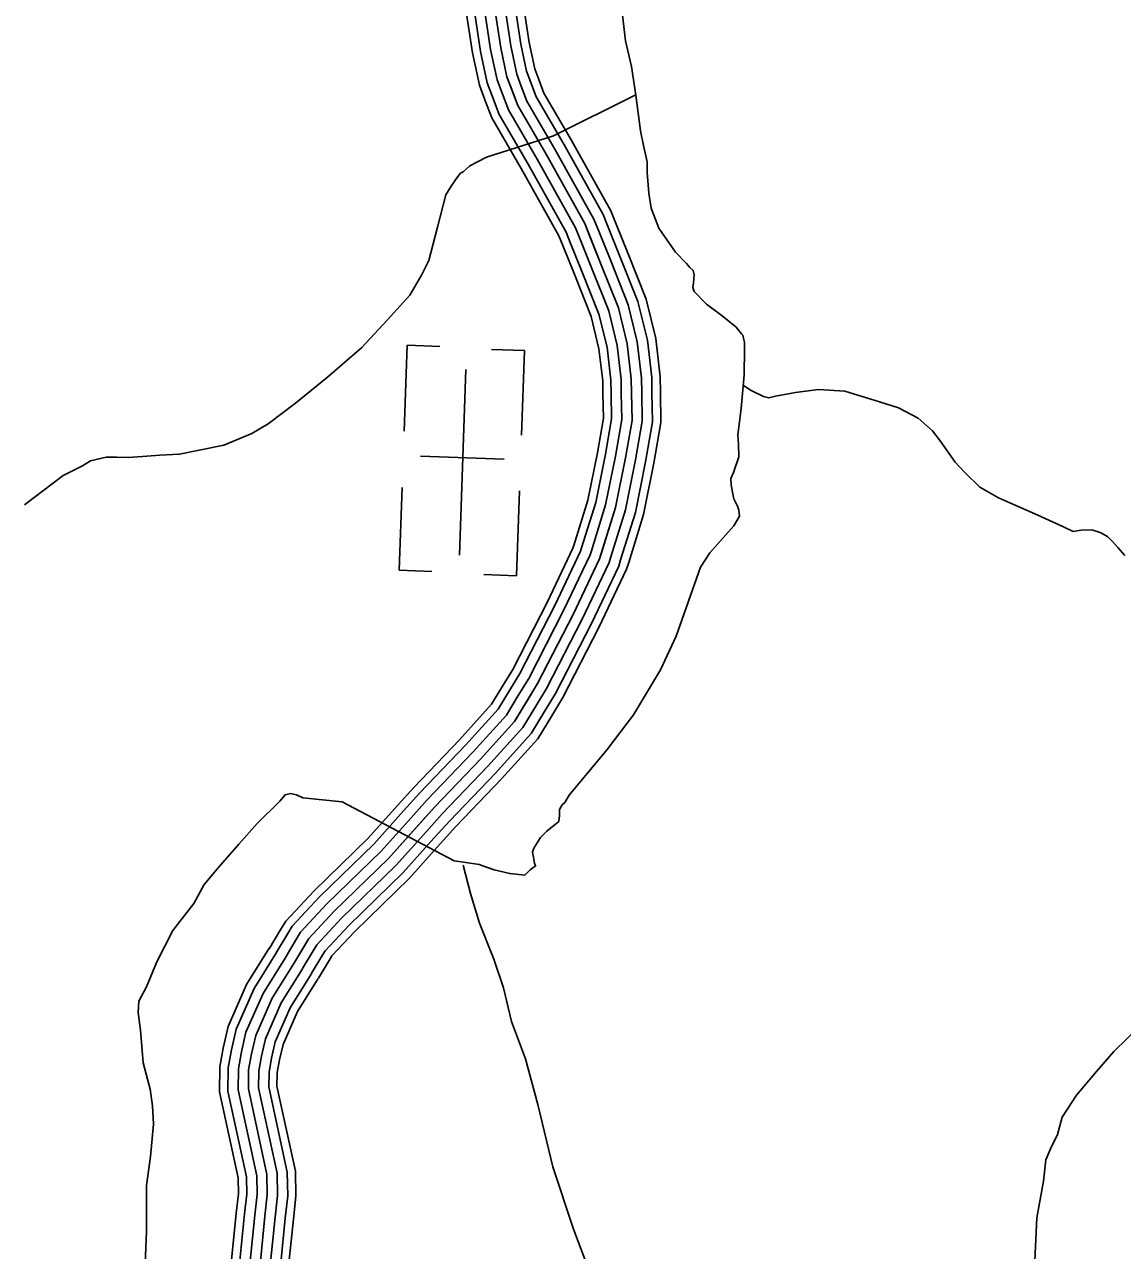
# Model space of a CAD drawing. Extents: x 1551132 to 1791609, y 378168 to 563823.
# Drawn here: x 1604038 to 1607368, y 407426 to 411145 of the extents above; entities that cross this region are included whole.
import ezdxf

# ---------------------------------------------------------------- set-up
doc = ezdxf.new("R2010")
doc.units = 0
for name, color, linetype in [('DESIGN - TRANSPORTATION - Text', 7, 'Continuous'), ('DESIGN - UTILITIES - Cable (Underground) with Text', 7, 'Continuous'), ('SURVEY - CONTOURS - Index with Text', 7, 'Continuous')]:
    doc.layers.add(name, color=color, linetype=linetype)

msp = doc.modelspace()

# ---------------------------------------------------------------- linework, layer by layer
at = {"layer": 'DESIGN - TRANSPORTATION - Text'}
for points in [[(1605842.735, 411252.123), (1605860.301, 411095.569), (1605879.075, 411017.134), (1605891.733, 410930.782), (1605906.041, 410822.371), (1605915.349, 410778.144), (1605926.566, 410727.876), (1605926.074, 410695.826), (1605931.107, 410633.641), (1605938.382, 410587.439), (1605951.848, 410553.172), (1605961.431, 410526.979), (1606012.272, 410454.061), (1606045.721, 410419.477), (1606055.521, 410407.31), (1606065.387, 410399.143), (1606069.171, 410385.059), (1606066.796, 410361.05), (1606064.587, 410347.058), (1606068.395, 410334.974), (1606105.77, 410296.332), (1606153.202, 410261.531), (1606196.642, 410226.805), (1606212.317, 410206.521), (1606216.25, 410202.454), (1606221.9, 410180.329), (1606221.592, 410160.295), (1606220.383, 410082.176), (1606210.809, 409980.132), (1606201.575, 409900.13), (1606203.142, 409872.062), (1606204.55, 409833.97), (1606187.826, 409786.143), (1606179.551, 409768.235), (1606181.234, 409748.176), (1606184.892, 409726.075), (1606188.584, 409705.983), (1606200.225, 409683.766), (1606204.042, 409671.682), (1606205.759, 409653.623), (1606189.309, 409623.823), (1606116.261, 409542.045)], [(1605891.625, 410931.523), (1605642.122, 410807.487), (1605439.244, 410742.501), (1605388.112, 410715.734), (1605368.595, 410697.509), (1605360.537, 410693.625), (1605352.387, 410683.733), (1605331.938, 410653.999), (1605315.555, 410628.207), (1605290.055, 410530.421), (1605264.498, 410428.626), (1605241.832, 410384.9), (1605206.899, 410323.332), (1605137.784, 410248.263), (1605060.544, 410165.303), (1604957.205, 410074.734), (1604860.049, 409996.09), (1604777.134, 409933.263), (1604726.71, 409903.987), (1604642.229, 409869.228), (1604507.873, 409841.252), (1604447.866, 409838.169), (1604395.851, 409834.969), (1604351.827, 409831.644), (1604317.853, 409832.169), (1604285.887, 409832.66), (1604237.738, 409821.385), (1604213.514, 409805.734), (1604155.098, 409776.584), (1604037.801, 409688.231)], [(1606218.233, 410049.8), (1606241.783, 410034.825), (1606279.465, 410016.208), (1606295.39, 410011.958), (1606315.465, 410017.658), (1606375.605, 410028.75), (1606445.695, 410037.684), (1606525.568, 410032.442), (1606631.007, 410000.749), (1606688.681, 409981.832), (1606748.163, 409950.856), (1606791.537, 409912.114), (1606815.044, 409881.696), (1606860.018, 409816.886), (1606889.526, 409786.369), (1606934.8, 409741.593), (1606992.257, 409708.642), (1607111.379, 409656.716), (1607188.786, 409621.456), (1607218.543, 409606.964), (1607242.584, 409610.606), (1607274.583, 409612.115), (1607300.441, 409603.698), (1607322.232, 409591.339), (1607337.999, 409577.072), (1607353.707, 409558.797), (1607375.314, 409534.413)], [(1606116.261, 409542.045), (1606087.603, 409498.402), (1606014.413, 409289.155), (1605966.872, 409187.711), (1605917.64, 409106.317), (1605884.799, 409050.724), (1605805.226, 408945.763), (1605689.153, 408807.309), (1605676.829, 408785.458), (1605668.712, 408777.567), (1605660.496, 408763.666), (1605660.371, 408755.658), (1605660.221, 408745.641), (1605657.946, 408727.64), (1605621.505, 408698.156), (1605603.214, 408678.397), (1605592.972, 408662.53), (1605582.739, 408646.663), (1605578.556, 408634.704), (1605580.398, 408624.654), (1605584.022, 408600.554), (1605587.897, 408592.478), (1605571.723, 408580.711), (1605555.49, 408564.928), (1605509.591, 408569.653), (1605461.784, 408580.403), (1605422.035, 408595.045), (1605417.751, 408596.912)], [(1605417.751, 408596.912), (1605340.436, 408607.82), (1605000.986, 408786.533), (1604881.772, 408799.45), (1604862.231, 408807.975), (1604844.315, 408812.259), (1604828.265, 408808.5), (1604811.966, 408788.716), (1604742.976, 408721.656), (1604688.027, 408658.388), (1604624.97, 408587.236), (1604582.196, 408535.801), (1604551.322, 408478.175), (1604488.106, 408397.006), (1604438.666, 408301.595), (1604407.508, 408225.943), (1604384.85, 408182.208), (1604382.325, 408148.191), (1604389.475, 408093.981), (1604397.95, 407995.67), (1604418.691, 407915.201), (1604425.907, 407865), (1604429.041, 407808.849), (1604419.524, 407710.821), (1604408.174, 407622.835), (1604408.033, 407484.59), (1604401.741, 407336.42)], [(1605368.352, 408595.362), (1605390.694, 408509.209), (1605417.276, 408418.632), (1605461.567, 408309.746), (1605490.208, 408223.152), (1605514.599, 408120.591), (1605556.831, 408007.73), (1605594.655, 407868.893), (1605639.696, 407679.854), (1605702.727, 407490.541), (1605758.418, 407343.412), (1605796.925, 407248.651), (1605830.182, 407202.05), (1605843.582, 407163.774), (1605856.882, 407119.49), (1605877.656, 407041.029), (1605906.78, 406856.241), (1605915.372, 406765.947)], [(1607421.187, 408107.125), (1607342.048, 408030.206), (1607289.132, 407968.913), (1607228.067, 407897.728), (1607185.051, 407830.268), (1607170.26, 407778.4), (1607149.594, 407734.64), (1607135.077, 407700.806), (1607128.094, 407636.796), (1607108.369, 407524.901), (1607102.361, 407394.756), (1607095.378, 407330.746), (1607087.895, 407234.685), (1607079.42, 407074.531), (1607063.32, 406938.527), (1607054.154, 406862.534), (1607041.229, 406802.624), (1607028.187, 406734.705), (1607007.18, 406668.912)]]:
    msp.add_lwpolyline(points, dxfattribs=at)
at = {"layer": 'DESIGN - UTILITIES - Cable (Underground) with Text'}
for p, q in [((1605198.266, 410172.04), (1605189.161, 409911.376)), ((1605297.885, 410168.567), (1605198.883, 410172.04)), ((1605554.274, 410155.678), (1605454.572, 410159.152)), ((1605545.219, 409899.064), (1605554.191, 410155.678)), ((1605492.635, 409826.461), (1605239.146, 409835.3)), ((1605183.221, 409740.522), (1605174.424, 409489.233)), ((1605530.349, 409472.82), (1605539.371, 409730.801)), ((1605174.558, 409489.233), (1605272.768, 409485.801)), ((1605530.174, 409472.82), (1605430.73, 409476.294))]:
    msp.add_line(p, q, dxfattribs=at)
msp.add_lwpolyline([(1605376.738, 410098.383), (1605357.078, 409535.695)], dxfattribs=at)
at = {"layer": 'SURVEY - CONTOURS - Index with Text'}
for points in [[(1605341.638, 411425.861), (1605361.588, 411290.283), (1605396.712, 411058.61), (1605417.344, 410961.157), (1605434.261, 410916.473)], [(1605366.088, 411429.461), (1605386.037, 411293.933), (1605421.044, 411063.027), (1605441.136, 410968.132), (1605457.377, 410925.223)], [(1605396.762, 411433.97), (1605416.695, 411298.508), (1605451.552, 411068.56), (1605470.968, 410976.883), (1605486.368, 410936.198)], [(1605427.428, 411438.486), (1605447.352, 411303.091), (1605482.068, 411074.102), (1605500.801, 410985.633), (1605515.359, 410947.174)], [(1605458.094, 411443.003), (1605478.01, 411307.675), (1605512.584, 411079.644), (1605530.633, 410994.383), (1605544.35, 410958.149)], [(1605488.768, 411447.512), (1605508.668, 411312.25), (1605543.092, 411085.177), (1605560.466, 411003.133), (1605573.341, 410969.124)], [(1605514.209, 411451.262), (1605534.109, 411316.05), (1605568.408, 411089.777), (1605585.216, 411010.392), (1605597.39, 410978.233)], [(1605447.352, 411303.091), (1605482.068, 411074.102), (1605500.801, 410985.633), (1605533.592, 410898.981), (1605619.59, 410751.427), (1605736.72, 410541.296), (1605786.977, 410416.31), (1605839.159, 410285.281), (1605865.617, 410176.662), (1605878.083, 410070.251), (1605880.241, 409943.947), (1605860.542, 409829.978), (1605830.309, 409680.074), (1605781.952, 409524.428), (1605701.345, 409355.207), (1605594.114, 409146.276), (1605524.316, 409031.015), (1605420.46, 408916.245), (1605282.121, 408771.9), (1605141.599, 408615.562), (1604976.987, 408455.558), (1604899.638, 408372.48), (1604854.464, 408296.953)], [(1605597.39, 410978.233), (1605613.048, 410936.848), (1605695.796, 410794.87), (1605816.035, 410579.164), (1605831.943, 410539.596)], [(1605515.35, 410947.19), (1605533.592, 410898.981), (1605619.59, 410751.427), (1605736.72, 410541.296), (1605750.561, 410506.87)], [(1605544.341, 410958.166), (1605561.674, 410912.364), (1605646.522, 410766.777), (1605764.753, 410554.68), (1605779.319, 410518.437)], [(1605573.332, 410969.133), (1605589.749, 410925.748), (1605673.455, 410782.136), (1605792.777, 410568.064), (1605808.085, 410530.004)], [(1605434.244, 410916.498), (1605455.044, 410861.546), (1605544.25, 410708.476), (1605658.314, 410503.862), (1605670.105, 410474.52)], [(1605457.368, 410925.248), (1605477.435, 410872.213), (1605565.724, 410720.718), (1605680.663, 410514.529), (1605693.038, 410483.737)], [(1605486.359, 410936.215), (1605505.509, 410885.597), (1605592.657, 410736.076), (1605708.687, 410527.913), (1605721.804, 410495.304)], [(1605808.085, 410530.013), (1605844.534, 410439.344), (1605898.366, 410304.182), (1605926.749, 410187.646), (1605940.023, 410074.401), (1605940.798, 410028.9)], [(1605831.943, 410539.613), (1605868.417, 410448.902), (1605922.924, 410312.024), (1605952.106, 410192.204), (1605965.714, 410076.118), (1605966.506, 410029.341)], [(1605721.804, 410495.32), (1605758.194, 410404.793), (1605809.552, 410275.831), (1605835.051, 410171.17), (1605847.117, 410068.176), (1605847.817, 410027.308)], [(1605750.561, 410506.887), (1605786.977, 410416.31), (1605839.159, 410285.281), (1605865.617, 410176.662), (1605878.083, 410070.251), (1605878.808, 410027.841)], [(1605779.319, 410518.454), (1605815.76, 410427.827), (1605868.767, 410294.732), (1605896.183, 410182.154), (1605909.049, 410072.326), (1605909.799, 410028.375)], [(1605670.105, 410474.536), (1605706.471, 410384.092), (1605756.344, 410258.847), (1605780.11, 410161.295), (1605791.452, 410064.451), (1605792.11, 410026.358)], [(1605693.038, 410483.762), (1605729.42, 410393.276), (1605779.952, 410266.381), (1605804.485, 410165.678), (1605816.143, 410066.101), (1605816.818, 410026.783)], [(1605792.11, 410026.375), (1605793.402, 409950.648), (1605775.302, 409845.936), (1605746.186, 409701.566), (1605703.737, 409564.937)], [(1605816.818, 410026.8), (1605818.151, 409948.739), (1605799.593, 409841.386), (1605770.16, 409695.441), (1605727.336, 409557.595)], [(1605847.817, 410027.325), (1605849.2, 409946.347), (1605830.067, 409835.686), (1605800.235, 409687.757), (1605756.944, 409548.404)], [(1605878.808, 410027.858), (1605880.241, 409943.947), (1605860.542, 409829.978), (1605830.309, 409680.074), (1605786.543, 409539.203)], [(1605909.799, 410028.391), (1605911.282, 409941.547), (1605891.016, 409824.269), (1605860.383, 409672.39), (1605816.143, 409530.003)], [(1605940.798, 410028.916), (1605942.332, 409939.156), (1605921.49, 409818.569), (1605890.458, 409664.707), (1605845.75, 409520.811)], [(1605966.506, 410029.358), (1605968.081, 409937.164), (1605946.765, 409813.836), (1605915.407, 409658.332), (1605870.308, 409513.178)], [(1605703.745, 409564.971), (1605700.995, 409556.112), (1605623.614, 409393.658), (1605518.358, 409188.594), (1605487.7, 409137.968)], [(1605727.353, 409557.629), (1605724.07, 409547.079), (1605645.771, 409382.699), (1605539.957, 409176.527), (1605508.841, 409125.159)], [(1605756.952, 409548.429), (1605753.011, 409535.753), (1605673.554, 409368.957), (1605567.031, 409161.402), (1605535.357, 409109.1)], [(1605786.552, 409539.22), (1605781.952, 409524.428), (1605701.345, 409355.207), (1605594.114, 409146.276), (1605561.873, 409093.041)], [(1605816.151, 409530.011), (1605810.893, 409513.103), (1605729.136, 409341.456), (1605621.197, 409131.151), (1605588.389, 409076.983)], [(1605845.75, 409520.811), (1605839.834, 409501.777), (1605756.919, 409327.714), (1605648.271, 409116.025), (1605614.905, 409060.924)], [(1605870.308, 409513.169), (1605863.841, 409492.377), (1605779.977, 409316.306), (1605670.737, 409103.475), (1605636.896, 409047.599)], [(1605487.708, 409137.968), (1605454.442, 409083.041), (1605356.995, 408975.355), (1605218.556, 408830.901), (1605168.991, 408775.766)], [(1605508.85, 409125.167), (1605474.359, 409068.216), (1605375.086, 408958.505), (1605236.672, 408814.084), (1605187.373, 408759.241)], [(1605535.366, 409109.109), (1605499.341, 409049.615), (1605397.769, 408937.379), (1605259.397, 408792.992), (1605210.431, 408738.515)], [(1605561.882, 409093.05), (1605524.316, 409031.015), (1605420.46, 408916.245), (1605282.121, 408771.9), (1605233.481, 408717.79)], [(1605588.398, 409076.991), (1605549.29, 409012.414), (1605443.151, 408895.111), (1605304.846, 408750.807), (1605256.53, 408697.064)], [(1605614.914, 409060.932), (1605574.273, 408993.814), (1605465.834, 408873.986), (1605327.57, 408729.715), (1605279.588, 408676.339)], [(1605636.913, 409047.607), (1605594.989, 408978.388), (1605484.658, 408856.452), (1605346.42, 408712.215), (1605298.712, 408659.147)], [(1605169.007, 408775.775), (1605079.068, 408675.714), (1604914.996, 408516.234), (1604829.932, 408424.865), (1604815.232, 408400.306)], [(1605187.39, 408759.249), (1605096.892, 408658.563), (1604932.663, 408498.942), (1604849.798, 408409.94), (1604836.44, 408387.614)], [(1605210.44, 408738.524), (1605119.242, 408637.063), (1604954.829, 408477.25), (1604874.722, 408391.206), (1604863.047, 408371.697)], [(1605233.497, 408717.798), (1605141.599, 408615.562), (1604976.987, 408455.558), (1604899.638, 408372.48), (1604889.647, 408355.78)], [(1605256.555, 408697.073), (1605163.957, 408594.061), (1604999.144, 408433.865), (1604924.554, 408353.755), (1604916.246, 408339.863)], [(1605279.605, 408676.347), (1605186.307, 408572.561), (1605021.31, 408412.173), (1604949.479, 408335.021), (1604942.854, 408323.946)], [(1605298.729, 408659.155), (1605204.856, 408554.719), (1605039.693, 408394.181), (1604970.153, 408319.487), (1604964.92, 408310.746)], [(1604815.232, 408400.306), (1604780.041, 408341.463)], [(1604836.448, 408387.622), (1604801.257, 408328.779)], [(1604863.047, 408371.705), (1604827.857, 408312.862)], [(1604780.033, 408343.363), (1604711.026, 408232.685), (1604655.419, 408105.773), (1604640.294, 408039.838), (1604629.919, 407982.745), (1604628.811, 407907.31), (1604685.426, 407646.536), (1604686.276, 407598.535), (1604679.893, 407539.692), (1604665.393, 407397.121)], [(1604889.655, 408355.797), (1604854.464, 408296.953)], [(1604916.263, 408339.888), (1604881.072, 408281.045)], [(1604801.857, 408329.754), (1604733.834, 408220.651), (1604679.943, 408097.665), (1604665.485, 408034.663), (1604655.602, 407980.237), (1604654.569, 407909.885), (1604711.092, 407649.52), (1604712.017, 407597.368), (1604705.467, 407537.008), (1604691.101, 407395.746)], [(1604828.157, 408313.354), (1604761.325, 408206.159), (1604709.501, 408087.898), (1604695.86, 408028.421), (1604686.56, 407977.22), (1604685.618, 407912.985), (1604742.033, 407653.111), (1604743.041, 407595.96), (1604736.292, 407533.767), (1604722.092, 407394.08)], [(1604854.464, 408296.953), (1604788.816, 408191.659), (1604739.067, 408078.123), (1604726.234, 408022.179), (1604717.517, 407974.203), (1604716.667, 407916.085), (1604772.974, 407656.712), (1604774.074, 407594.56), (1604767.124, 407530.525), (1604753.083, 407392.421)], [(1604854.464, 408296.953), (1604788.816, 408191.659), (1604739.067, 408078.123), (1604726.234, 408022.179), (1604717.517, 407974.203), (1604716.667, 407916.085), (1604772.974, 407656.712), (1604774.074, 407594.56), (1604767.124, 407530.525), (1604753.083, 407392.421)], [(1604942.862, 408323.971), (1604907.671, 408265.128)], [(1604964.937, 408310.771), (1604929.746, 408251.927)], [(1604880.772, 408280.553), (1604816.307, 408177.159), (1604768.633, 408068.347), (1604756.608, 408015.938), (1604748.475, 407971.186), (1604747.717, 407919.185), (1604803.915, 407660.312), (1604805.107, 407593.16), (1604797.957, 407527.283), (1604784.074, 407390.763)], [(1604907.071, 408264.153), (1604843.798, 408162.667), (1604798.19, 408058.58), (1604786.982, 408009.696), (1604779.433, 407968.17), (1604778.766, 407922.285), (1604834.856, 407663.903), (1604836.131, 407591.752), (1604828.781, 407524.041), (1604815.065, 407389.096)], [(1604928.046, 408251.069), (1604865.722, 408151.108), (1604821.765, 408050.789), (1604811.198, 408004.721), (1604804.115, 407965.761), (1604803.515, 407924.76), (1604859.522, 407666.77), (1604860.872, 407590.635), (1604853.364, 407521.458), (1604839.772, 407387.771)]]:
    msp.add_lwpolyline(points, dxfattribs=at)

doc.saveas('drawing.dxf')
